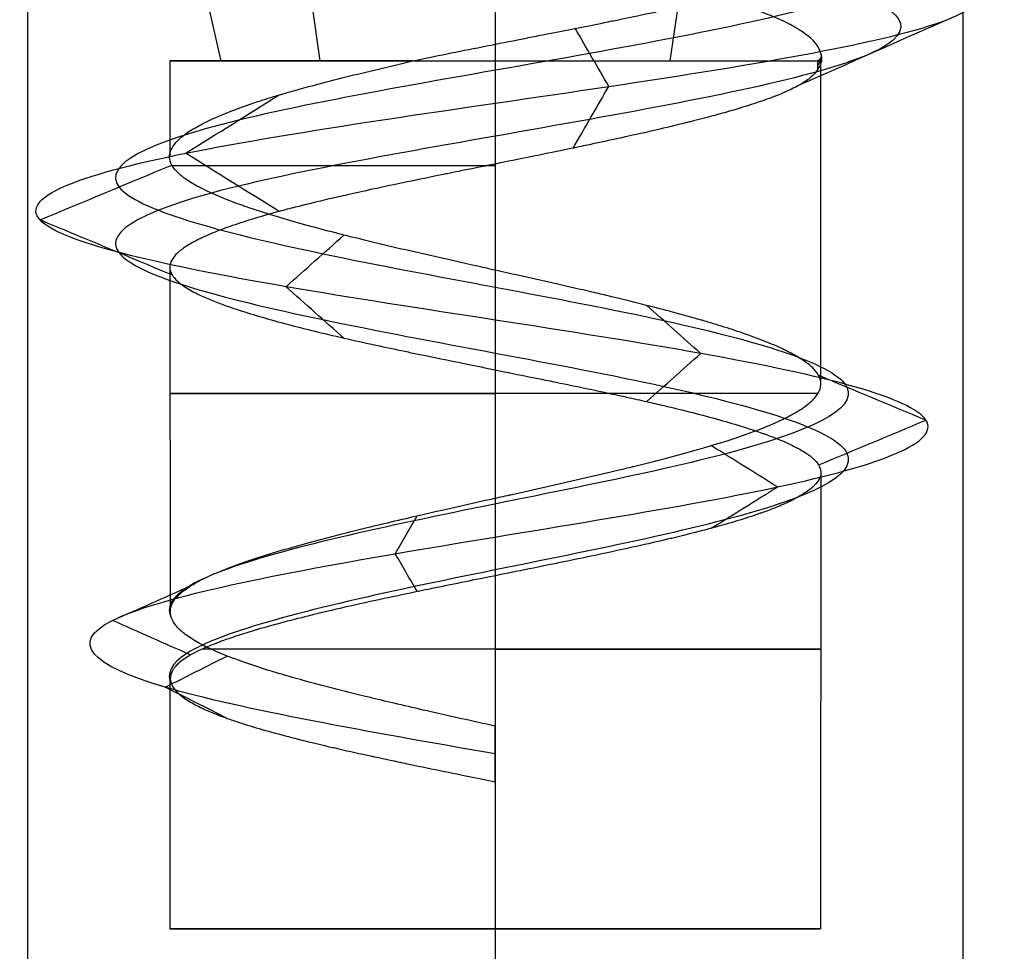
# Model space of a CAD drawing. Header units: millimetres. Extents: x -646 to 654, y -203 to 198.
# Tile 585 of 656: x 465.07 to 470.34, y 95.13 to 100.11. Entities that reach past the tile are written whole.
import ezdxf

# ---------------------------------------------------------------- set-up
doc = ezdxf.new("R2010")
doc.units = ezdxf.units.MM
doc.layers.add('Default', color=7, linetype='Continuous', true_color=0x000000)

msp = doc.modelspace()

# ---------------------------------------------------------------- linework, layer by layer
at = {"layer": 'Default', "color": 9, "true_color": 0xbebcba}
for p, q in [((466.1502, 99.8863, 882.2577), (466.085, 100.1747, 882.2993)), ((466.6801, 99.8863, 879.8567), (466.6386, 100.1747, 879.7916)), ((468.5511, 99.8863, 882.7877), (468.5927, 100.1747, 882.8528)), ((465.877, 99.8863, 881.3222), (465.877, 99.3771, 881.3222)), ((469.3543, 99.8863, 881.3222), (469.3543, 98.1577, 881.3222)), ((467.6156, 99.3357, 879.5836), (467.6156, 97.5487, 879.5836)), ((465.8765, 98.7868, 881.3222), (465.8789, 96.9407, 881.3222)), ((469.3561, 97.685, 881.3222), (469.3543, 95.25, 881.3222)), ((467.6156, 97.134, 879.5836), (467.6156, 95.25, 879.5836)), ((465.877, 96.5847, 881.3222), (465.877, 95.25, 881.3222)), ((467.6156, 96.2577, 883.2398), (467.6156, 96.1094, 883.2398)), ((467.6156, 96.1836, 883.0608), (467.6156, 96.1836, 883.4188)), ((467.6156, 96.0353, 883.0608), (467.6156, 95.25, 883.0608)), ((469.3543, 95.25, 881.3222), (465.877, 95.25, 881.3222)), ((467.6156, 95.25, 883.0608), (467.6156, 95.25, 879.5836))]:
    msp.add_line(p, q, dxfattribs=at)
at = {"layer": 'Default', "color": 9, "true_color": 0xbebcba, "extrusion": (0, 1, 0)}
for centre, start, end in [((-467.6156, 881.3222, 99.8863), 284.7204, 90), ((-467.6156, 881.3222, 99.8863), 90, 187.7322), ((-467.6156, 881.3222, 99.3271), 7.3693, 90), ((-467.6156, 881.3222, 98.1091), 187.1804, 0), ((-467.6156, 881.3222, 98.1091), 0, 90), ((-467.6156, 881.3222, 96.7428), 180, 334.0905), ((-467.6156, 881.3222, 96.7428), 90, 180)]:
    msp.add_arc(centre, 1.7386, start, end, dxfattribs=at)
at = {"layer": 'Default', "color": 9, "true_color": 0xbebcba, "extrusion": (0, -1, 0)}
for start, end in [(90, 270), (270, 0), (0, 90)]:
    msp.add_arc((467.6156, 881.3222, -95.25), 1.7386, start, end, dxfattribs=at)
at = {"layer": 'Default'}
for points in [[(465.1156, 134.3403, 881.3222), (465.1156, 111.8403, 881.3222), (465.1156, 89.3403, 881.3222)], [(467.6156, 134.3403, 883.8222), (467.6156, 111.8403, 883.8222), (467.6156, 89.3403, 883.8222)], [(467.6156, 134.3403, 878.8222), (467.6156, 111.8403, 878.8222), (467.6156, 89.3403, 878.8222)], [(470.1156, 134.3403, 881.3222), (470.1156, 111.8403, 881.3222), (470.1156, 89.3403, 881.3222)]]:
    msp.add_open_spline(points, degree=2, dxfattribs=at)
at = {"layer": 'Default', "color": 9, "true_color": 0xbebcba}
for points, knots in [([(467.6156, 100.9959, 883.5631), (468.3377, 100.8771, 883.5485), (469.7384, 100.6393, 882.7694), (469.9662, 100.2827, 880.4126), (468.1895, 99.926, 878.9222), (466.0007, 99.5694, 879.5242), (465.2693, 99.2127, 881.624), (466.5551, 98.8561, 883.3792), (468.6821, 98.4995, 883.3183), (469.8135, 98.1428, 881.5722), (469.0356, 97.7862, 879.6938), (467.0949, 97.4295, 879.2782), (465.9418, 97.138, 880.3652), (465.8572, 96.9653, 881.1985), (465.8836, 96.9115, 881.4516)], [0, 0, 0, 0, 0.966644, 1.933288, 2.899932, 3.866576, 4.833219, 5.799863, 6.766507, 7.733151, 8.699795, 9.666439, 10.633083, 11.070576, 11.070576, 11.070576, 11.070576]), ([(467.6156, 100.6439, 883.5631), (468.3377, 100.525, 883.5485), (469.7384, 100.2872, 882.7694), (469.9662, 99.9306, 880.4126), (468.1895, 99.5739, 878.9222), (466.0007, 99.2173, 879.5242), (465.2693, 98.8607, 881.624), (466.5551, 98.504, 883.3792), (468.6821, 98.1474, 883.3183), (469.8135, 97.7907, 881.5722), (469.0356, 97.4341, 879.6938), (467.0949, 97.0775, 879.2782), (465.937, 96.7847, 880.3697), (465.856, 96.6108, 881.2102), (465.8855, 96.5558, 881.4687)], [0, 0, 0, 0, 0.966644, 1.933288, 2.899932, 3.866576, 4.833219, 5.799863, 6.766507, 7.733151, 8.699795, 9.666439, 10.633083, 11.080428, 11.080428, 11.080428, 11.080428]), ([(467.1739, 99.8863, 879.6407), (467.2347, 99.8991, 879.6216), (467.2955, 99.9116, 879.6056), (467.3568, 99.924, 879.5928), (467.4193, 99.9367, 879.5797), (467.4823, 99.9493, 879.57), (467.5456, 99.9619, 879.5636), (467.6084, 99.9743, 879.5572), (467.6715, 99.9868, 879.5542), (467.7347, 99.9992, 879.5547), (467.7605, 100.0043, 879.5548), (467.7864, 100.0094, 879.5556), (467.8123, 100.0145, 879.5569), (467.8278, 100.0176, 879.5577), (467.8434, 100.0207, 879.5587), (467.859, 100.0237, 879.56), (467.8713, 100.0262, 879.5609), (467.8836, 100.0286, 879.562), (467.8959, 100.031, 879.5633), (467.9454, 100.0408, 879.5683), (467.9945, 100.0505, 879.5755), (468.0433, 100.0602, 879.5848), (468.0914, 100.0698, 879.5941), (468.1392, 100.0794, 879.6056), (468.1864, 100.0889, 879.6191), (468.2012, 100.0919, 879.6233), (468.216, 100.0949, 879.6277), (468.2307, 100.0979, 879.6324), (468.2422, 100.1003, 879.636), (468.2535, 100.1026, 879.6397), (468.2649, 100.1049, 879.6435), (468.325, 100.1172, 879.6638), (468.384, 100.1295, 879.6874), (468.4417, 100.1417, 879.7141), (468.4933, 100.1526, 879.7379), (468.5439, 100.1635, 879.7642), (468.5947, 100.1747, 879.7929)], [-1.942116, -1.942116, -1.942116, -1.942116, -1.692357, -1.692357, -1.692357, -1.440121, -1.440121, -1.440121, -1.190179, -1.190179, -1.190179, -1.087809, -1.087809, -1.087809, -1.025997, -1.025997, -1.025997, -0.977145, -0.977145, -0.977145, -0.780579, -0.780579, -0.780579, -0.586428, -0.586428, -0.586428, -0.525408, -0.525408, -0.525408, -0.478054, -0.478054, -0.478054, -0.22688, -0.22688, -0.22688, 0, 0, 0, 0]), ([(469.3556, 99.9268, 881.5046), (469.3528, 99.9384, 881.5565), (469.3482, 99.9498, 881.6074), (469.3414, 99.9612, 881.658), (469.333, 99.9754, 881.721), (469.3214, 99.9895, 881.7836), (469.3065, 100.0036, 881.8454), (469.2916, 100.0177, 881.9074), (469.2733, 100.0318, 881.9686), (469.2519, 100.0459, 882.0287), (469.2481, 100.0483, 882.0392), (469.2442, 100.0508, 882.0497), (469.2403, 100.0533, 882.0602), (469.2356, 100.0562, 882.0726), (469.2307, 100.0591, 882.085), (469.2257, 100.0621, 882.0973), (469.2149, 100.0685, 882.1241), (469.2033, 100.0748, 882.1506), (469.1912, 100.0812, 882.1768), (469.1641, 100.0953, 882.2352), (469.1337, 100.1094, 882.2919), (469.1002, 100.1235, 882.3466), (469.0922, 100.1268, 882.3597), (469.0841, 100.1301, 882.3726), (469.0758, 100.1335, 882.3854), (469.0416, 100.1472, 882.4379), (469.0045, 100.1608, 882.4885), (468.9642, 100.1747, 882.5383)], [0, 0, 0, 0, 0.2043, 0.2043, 0.2043, 0.45721, 0.45721, 0.45721, 0.711007, 0.711007, 0.711007, 0.755498, 0.755498, 0.755498, 0.808326, 0.808326, 0.808326, 0.923243, 0.923243, 0.923243, 1.178741, 1.178741, 1.178741, 1.239432, 1.239432, 1.239432, 1.490427, 1.490427, 1.490427, 1.490427]), ([(467.6156, 98.7679, 883.0608), (467.5803, 98.7764, 883.0587), (467.5451, 98.7842, 883.0577), (467.51, 98.792, 883.0557), (467.489, 98.7967, 883.0545), (467.468, 98.8014, 883.0529), (467.4471, 98.8061, 883.051), (467.4375, 98.8082, 883.0501), (467.428, 98.8103, 883.0491), (467.4185, 98.8125, 883.0481), (467.355, 98.8267, 883.0412), (467.292, 98.8409, 883.031), (467.2299, 98.855, 883.0174), (467.168, 98.8691, 883.0039), (467.107, 98.8832, 882.9871), (467.0472, 98.8973, 882.967), (466.9888, 98.9111, 882.9473), (466.9316, 98.9249, 882.9245), (466.8757, 98.9387, 882.8985), (466.8524, 98.9444, 882.8876), (466.8294, 98.9501, 882.8762), (466.8067, 98.9559, 882.8643), (466.7983, 98.958, 882.8599), (466.7898, 98.9602, 882.8553), (466.7815, 98.9623, 882.8507), (466.729, 98.9757, 882.822), (466.6783, 98.989, 882.7903), (466.6293, 99.0023, 882.7561), (466.5781, 99.0163, 882.7202), (466.5288, 99.0302, 882.6815), (466.4817, 99.0442, 882.6402), (466.434, 99.0583, 882.5984), (466.3884, 99.0724, 882.5539), (466.3453, 99.0866, 882.507), (466.3268, 99.0926, 882.487), (466.3089, 99.0986, 882.4666), (466.2913, 99.1047, 882.4458), (466.2831, 99.1075, 882.436), (466.2749, 99.1104, 882.4261), (466.2669, 99.1132, 882.4161), (466.2593, 99.1159, 882.4066), (466.2518, 99.1186, 882.3971), (466.2443, 99.1213, 882.3875), (466.2056, 99.1353, 882.3374), (466.1695, 99.1494, 882.2853), (466.1362, 99.1634, 882.2317), (466.1027, 99.1775, 882.1775), (466.0721, 99.1916, 882.1217), (466.0445, 99.2058, 882.0645), (466.0172, 99.2197, 882.0079), (465.993, 99.2337, 881.95), (465.972, 99.2477, 881.8909), (465.9656, 99.2518, 881.8732), (465.9596, 99.256, 881.8554), (465.9539, 99.2602, 881.8374), (465.9499, 99.2632, 881.8249), (465.946, 99.2661, 881.8122), (465.9423, 99.2691, 881.7996), (465.9395, 99.2712, 881.7902), (465.9369, 99.2734, 881.7809), (465.9343, 99.2756, 881.7715), (465.9174, 99.2897, 881.7104), (465.9041, 99.3039, 881.6485), (465.8944, 99.318, 881.5862), (465.8916, 99.322, 881.5683), (465.8891, 99.3261, 881.5504), (465.887, 99.3301, 881.5324), (465.8796, 99.3438, 881.4716), (465.8758, 99.3575, 881.4103), (465.8753, 99.3712, 881.3489), (465.8748, 99.385, 881.2867), (465.8778, 99.3989, 881.2244), (465.8841, 99.4128, 881.1623), (465.8856, 99.4161, 881.1475), (465.8873, 99.4194, 881.1328), (465.8891, 99.4227, 881.1181), (465.8905, 99.4251, 881.1075), (465.8919, 99.4274, 881.097), (465.8935, 99.4298, 881.0864), (465.9025, 99.4437, 881.0244), (465.9148, 99.4576, 880.963), (465.9302, 99.4715, 880.9024), (465.9459, 99.4856, 880.8407), (465.9648, 99.4997, 880.7799), (465.9869, 99.5138, 880.7202), (466.0089, 99.528, 880.6605), (466.0341, 99.5421, 880.6019), (466.0623, 99.5563, 880.5447), (466.0758, 99.563, 880.5175), (466.0899, 99.5698, 880.4906), (466.1047, 99.5765, 880.4641), (466.1106, 99.5792, 880.4536), (466.1165, 99.5819, 880.4432), (466.1226, 99.5845, 880.4328), (466.1548, 99.5987, 880.3777), (466.1899, 99.6129, 880.3245), (466.2277, 99.627, 880.2736), (466.265, 99.641, 880.2233), (466.3049, 99.655, 880.1751), (466.3474, 99.6689, 880.1294), (466.3833, 99.6807, 880.0908), (466.421, 99.6925, 880.0539), (466.4605, 99.7043, 880.0189), (466.486, 99.7119, 879.9964), (466.5122, 99.7195, 879.9746), (466.5392, 99.7272, 879.9536), (466.5468, 99.7293, 879.9477), (466.5545, 99.7315, 879.9418), (466.5622, 99.7336, 879.936), (466.6112, 99.7473, 879.8993), (466.6621, 99.761, 879.8653), (466.7147, 99.7746, 879.8342), (466.7685, 99.7885, 879.8023), (466.824, 99.8025, 879.7733), (466.8809, 99.8164, 879.7473), (466.9388, 99.8305, 879.7208), (466.9982, 99.8447, 879.6975), (467.0587, 99.8589, 879.6772), (467.0967, 99.8678, 879.6645), (467.1352, 99.8767, 879.653), (467.1739, 99.8863, 879.6407)], [-6.653449, -6.653449, -6.653449, -6.653449, -6.513058, -6.513058, -6.513058, -6.429349, -6.429349, -6.429349, -6.391313, -6.391313, -6.391313, -6.137733, -6.137733, -6.137733, -5.886174, -5.886174, -5.886174, -5.640958, -5.640958, -5.640958, -5.538896, -5.538896, -5.538896, -5.500902, -5.500902, -5.500902, -5.263064, -5.263064, -5.263064, -5.014072, -5.014072, -5.014072, -4.761019, -4.761019, -4.761019, -4.652772, -4.652772, -4.652772, -4.601784, -4.601784, -4.601784, -4.5536, -4.5536, -4.5536, -4.301916, -4.301916, -4.301916, -4.048844, -4.048844, -4.048844, -3.79923, -3.79923, -3.79923, -3.724416, -3.724416, -3.724416, -3.671869, -3.671869, -3.671869, -3.633196, -3.633196, -3.633196, -3.381521, -3.381521, -3.381521, -3.309576, -3.309576, -3.309576, -3.065413, -3.065413, -3.065413, -2.817494, -2.817494, -2.817494, -2.758607, -2.758607, -2.758607, -2.716171, -2.716171, -2.716171, -2.467194, -2.467194, -2.467194, -2.214079, -2.214079, -2.214079, -1.960596, -1.960596, -1.960596, -1.839775, -1.839775, -1.839775, -1.792091, -1.792091, -1.792091, -1.538864, -1.538864, -1.538864, -1.290075, -1.290075, -1.290075, -1.080262, -1.080262, -1.080262, -0.944641, -0.944641, -0.944641, -0.906214, -0.906214, -0.906214, -0.662832, -0.662832, -0.662832, -0.413887, -0.413887, -0.413887, -0.160345, -0.160345, -0.160345, 0, 0, 0, 0]), ([(469.3384, 99.8863, 881.0883), (469.3407, 99.8877, 881.1021), (469.3428, 99.8891, 881.116), (469.3447, 99.8904, 881.1298), (469.3532, 99.8965, 881.1916), (469.3583, 99.9025, 881.2537), (469.3602, 99.9086, 881.316), (469.362, 99.9146, 881.3788), (469.3605, 99.9207, 881.4418), (469.3556, 99.9268, 881.5046)], [0, 0, 0, 0, 0.0546198, 0.0546198, 0.0546198, 0.2977039, 0.2977039, 0.2977039, 0.5432934, 0.5432934, 0.5432934, 0.5432934]), ([(469.3384, 99.8385, 881.0883), (469.3305, 99.8255, 881.0221), (469.3185, 99.8122, 880.9572), (469.3028, 99.799, 880.8933), (469.2881, 99.7865, 880.8335), (469.2702, 99.7741, 880.7746), (469.2489, 99.7617, 880.717), (469.2475, 99.7609, 880.7131), (469.246, 99.76, 880.7092), (469.2445, 99.7592, 880.7052), (469.2223, 99.7464, 880.6464), (469.1965, 99.7337, 880.5888), (469.1675, 99.721, 880.5328), (469.1588, 99.7171, 880.516), (469.1498, 99.7133, 880.4994), (469.1406, 99.7095, 880.4829), (469.1345, 99.707, 880.472), (469.1282, 99.7044, 880.4611), (469.1219, 99.7019, 880.4504), (469.1168, 99.6999, 880.4417), (469.1116, 99.6979, 880.4331), (469.1063, 99.6958, 880.4246), (469.0732, 99.6831, 880.3708), (469.0372, 99.6704, 880.3189), (468.9986, 99.6577, 880.2691), (468.9596, 99.6449, 880.2189), (468.9179, 99.6321, 880.1707), (468.8737, 99.6193, 880.1248), (468.8298, 99.6066, 880.0792), (468.7835, 99.5939, 880.0359), (468.7351, 99.5811, 879.9951), (468.7155, 99.576, 879.9786), (468.6955, 99.5709, 879.9625), (468.6753, 99.5657, 879.9468), (468.6681, 99.5639, 879.9412), (468.6609, 99.5621, 879.9358), (468.6536, 99.5603, 879.9303), (468.6025, 99.5474, 879.892), (468.5495, 99.5347, 879.8565), (468.4949, 99.5219, 879.8239), (468.441, 99.5093, 879.7918), (468.3855, 99.4967, 879.7626), (468.3286, 99.4841, 879.7364), (468.281, 99.4735, 879.7146), (468.2325, 99.463, 879.6949), (468.1832, 99.4524, 879.6775), (468.1585, 99.4471, 879.6688), (468.1336, 99.4419, 879.6607), (468.1085, 99.4366, 879.6532), (468.0936, 99.4334, 879.6488), (468.0786, 99.4303, 879.6445), (468.0635, 99.4271, 879.6405), (468.0543, 99.4252, 879.638), (468.0452, 99.4233, 879.6356), (468.036, 99.4214, 879.6334), (468.0349, 99.4211, 879.6331), (468.0338, 99.4209, 879.6328), (468.0327, 99.4207, 879.6325), (467.9731, 99.4083, 879.6178), (467.9128, 99.3959, 879.6066), (467.8521, 99.3835, 879.5987), (467.7894, 99.3707, 879.5906), (467.7263, 99.358, 879.586), (467.663, 99.3452, 879.5849), (467.6088, 99.3343, 879.5839), (467.5544, 99.3234, 879.5855), (467.5001, 99.3124, 879.5895), (467.4735, 99.307, 879.5915), (467.4469, 99.3017, 879.5941), (467.4204, 99.2963, 879.5973), (467.4, 99.2922, 879.5998), (467.3797, 99.288, 879.6026), (467.3594, 99.2839, 879.6057), (467.35, 99.282, 879.6072), (467.3405, 99.2801, 879.6087), (467.3311, 99.2782, 879.6103), (467.2682, 99.2653, 879.6211), (467.2059, 99.2525, 879.6352), (467.1446, 99.2398, 879.6524), (467.0817, 99.2267, 879.6701), (467.0198, 99.2136, 879.6911), (466.9593, 99.2005, 879.7155), (466.9138, 99.1906, 879.7337), (466.8692, 99.1808, 879.7538), (466.8254, 99.171, 879.7757), (466.7926, 99.1636, 879.7921), (466.7602, 99.1562, 879.8096), (466.7285, 99.1488, 879.8281), (466.7196, 99.1467, 879.8332), (466.7108, 99.1447, 879.8384), (466.7021, 99.1426, 879.8437), (466.6483, 99.1299, 879.8763), (466.5966, 99.1173, 879.9117), (466.5471, 99.1047, 879.9498), (466.5178, 99.0972, 879.9723), (466.4893, 99.0898, 879.9958), (466.4617, 99.0823, 880.0203), (466.4148, 99.0697, 880.0618), (466.3703, 99.057, 880.1061), (466.3285, 99.0443, 880.1528), (466.2871, 99.0318, 880.1989), (466.2483, 99.0193, 880.2474), (466.2121, 99.0068, 880.298), (466.206, 99.0047, 880.3064), (466.2001, 99.0026, 880.3148), (466.1943, 99.0005, 880.3233), (466.1583, 98.9877, 880.3755), (466.1252, 98.975, 880.4296), (466.095, 98.9623, 880.4852), (466.0647, 98.9495, 880.5412), (466.0373, 98.9367, 880.5989), (466.013, 98.9239, 880.6578), (465.9889, 98.9112, 880.7162), (465.9679, 98.8986, 880.7758), (465.9499, 98.8859, 880.8365), (465.9448, 98.8822, 880.8539), (465.9399, 98.8786, 880.8715), (465.9352, 98.8749, 880.8891), (465.9314, 98.8719, 880.9035), (465.9278, 98.8689, 880.918), (465.9244, 98.8659, 880.9325), (465.9219, 98.8638, 880.9429), (465.9195, 98.8616, 880.9534), (465.9172, 98.8595, 880.9639), (465.9036, 98.8467, 881.0261), (465.8934, 98.834, 881.0888), (465.8865, 98.8212, 881.1518), (465.8804, 98.8097, 881.2085), (465.877, 98.7983, 881.2653), (465.8765, 98.7868, 881.3222)], [-10.508396, -10.508396, -10.508396, -10.508396, -10.246469, -10.246469, -10.246469, -10.002915, -10.002915, -10.002915, -9.986273, -9.986273, -9.986273, -9.73667, -9.73667, -9.73667, -9.661722, -9.661722, -9.661722, -9.61222, -9.61222, -9.61222, -9.572445, -9.572445, -9.572445, -9.322541, -9.322541, -9.322541, -9.070289, -9.070289, -9.070289, -8.819501, -8.819501, -8.819501, -8.718054, -8.718054, -8.718054, -8.682181, -8.682181, -8.682181, -8.429738, -8.429738, -8.429738, -8.181445, -8.181445, -8.181445, -7.974116, -7.974116, -7.974116, -7.870464, -7.870464, -7.870464, -7.808662, -7.808662, -7.808662, -7.771138, -7.771138, -7.771138, -7.766718, -7.766718, -7.766718, -7.523811, -7.523811, -7.523811, -7.273287, -7.273287, -7.273287, -7.058029, -7.058029, -7.058029, -6.952257, -6.952257, -6.952257, -6.870989, -6.870989, -6.870989, -6.833167, -6.833167, -6.833167, -6.580523, -6.580523, -6.580523, -6.321881, -6.321881, -6.321881, -6.128024, -6.128024, -6.128024, -5.982551, -5.982551, -5.982551, -5.942016, -5.942016, -5.942016, -5.693867, -5.693867, -5.693867, -5.547605, -5.547605, -5.547605, -5.299187, -5.299187, -5.299187, -5.053267, -5.053267, -5.053267, -5.0124, -5.0124, -5.0124, -4.761531, -4.761531, -4.761531, -4.509, -4.509, -4.509, -4.258756, -4.258756, -4.258756, -4.186636, -4.186636, -4.186636, -4.127585, -4.127585, -4.127585, -4.085109, -4.085109, -4.085109, -3.833581, -3.833581, -3.833581, -3.607988, -3.607988, -3.607988, -3.607988]), ([(465.8765, 98.7868, 881.3222), (465.8764, 98.7854, 881.3291), (465.8764, 98.784, 881.3361), (465.8764, 98.7826, 881.343), (465.8766, 98.7705, 881.4031), (465.8801, 98.7584, 881.4631), (465.8869, 98.7462, 881.5229), (465.8873, 98.7455, 881.5265), (465.8877, 98.7447, 881.5302), (465.8882, 98.744, 881.5339), (465.8907, 98.7397, 881.5551), (465.8937, 98.7353, 881.5763), (465.8972, 98.731, 881.5975), (465.8995, 98.7281, 881.6118), (465.902, 98.7252, 881.626), (465.9046, 98.7222, 881.6401), (465.9161, 98.7098, 881.7009), (465.931, 98.6973, 881.7608), (465.9491, 98.6848, 881.8198), (465.9677, 98.672, 881.8804), (465.9897, 98.6593, 881.94), (466.0148, 98.6465, 881.9983), (466.0345, 98.6365, 882.044), (466.0562, 98.6264, 882.089), (466.0797, 98.6164, 882.133), (466.1015, 98.6071, 882.1737), (466.1248, 98.5978, 882.2137), (466.1497, 98.5885, 882.2527), (466.1544, 98.5868, 882.2601), (466.1592, 98.585, 882.2674), (466.164, 98.5833, 882.2747), (466.1991, 98.5704, 882.3282), (466.237, 98.5576, 882.3797), (466.2774, 98.5449, 882.429), (466.3173, 98.5322, 882.4777), (466.3596, 98.5196, 882.5243), (466.4043, 98.507, 882.5685), (466.448, 98.4946, 882.6117), (466.494, 98.4822, 882.6527), (466.5419, 98.4698, 882.6911), (466.5639, 98.4642, 882.7087), (466.5862, 98.4585, 882.7257), (466.6089, 98.4529, 882.7421), (466.6209, 98.4499, 882.7508), (466.6329, 98.4469, 882.7592), (466.645, 98.444, 882.7675), (466.6975, 98.4311, 882.8034), (466.7518, 98.4183, 882.8362), (466.8078, 98.4055, 882.8656), (466.863, 98.3929, 882.8946), (466.9198, 98.3804, 882.9204), (466.9779, 98.3678, 882.9429), (467.0284, 98.3568, 882.9624), (467.0798, 98.3459, 882.9795), (467.1321, 98.3349, 882.9941), (467.1557, 98.33, 883.0008), (467.1795, 98.325, 883.0069), (467.2035, 98.32, 883.0125), (467.2167, 98.3173, 883.0156), (467.23, 98.3146, 883.0186), (467.2433, 98.3118, 883.0214), (467.2547, 98.3095, 883.0238), (467.2661, 98.3071, 883.0261), (467.2776, 98.3048, 883.0283), (467.3401, 98.292, 883.0402), (467.4032, 98.2792, 883.0487), (467.4666, 98.2664, 883.0539), (467.5162, 98.2564, 883.0579), (467.566, 98.2464, 883.06), (467.6156, 98.2356, 883.0608)], [-3.607988, -3.607988, -3.607988, -3.607988, -3.580515, -3.580515, -3.580515, -3.34239, -3.34239, -3.34239, -3.327793, -3.327793, -3.327793, -3.242884, -3.242884, -3.242884, -3.185739, -3.185739, -3.185739, -2.941105, -2.941105, -2.941105, -2.689766, -2.689766, -2.689766, -2.492295, -2.492295, -2.492295, -2.309114, -2.309114, -2.309114, -2.27455, -2.27455, -2.27455, -2.021652, -2.021652, -2.021652, -1.772462, -1.772462, -1.772462, -1.528881, -1.528881, -1.528881, -1.417679, -1.417679, -1.417679, -1.359476, -1.359476, -1.359476, -1.108217, -1.108217, -1.108217, -0.861322, -0.861322, -0.861322, -0.646588, -0.646588, -0.646588, -0.549273, -0.549273, -0.549273, -0.495431, -0.495431, -0.495431, -0.44925, -0.44925, -0.44925, -0.197292, -0.197292, -0.197292, 0, 0, 0, 0]), ([(465.8789, 96.9407, 881.3222), (465.8788, 96.9415, 881.3189), (465.8788, 96.9422, 881.3156), (465.8788, 96.9429, 881.3124), (465.8788, 96.9454, 881.3014), (465.8789, 96.9478, 881.2904), (465.8791, 96.9503, 881.2795), (465.8792, 96.9524, 881.2697), (465.8795, 96.9546, 881.2599), (465.8798, 96.9568, 881.2501), (465.882, 96.971, 881.1863), (465.8875, 96.9852, 881.1228), (465.8965, 96.9994, 881.0599), (465.9054, 97.0134, 880.998), (465.9176, 97.0273, 880.9367), (465.9331, 97.0413, 880.8763), (465.9481, 97.0547, 880.8185), (465.9661, 97.068, 880.7616), (465.9873, 97.0814, 880.7057), (465.996, 97.0869, 880.6827), (466.0053, 97.0924, 880.6599), (466.015, 97.0979, 880.6373), (466.0193, 97.1003, 880.6275), (466.0236, 97.1027, 880.6177), (466.0281, 97.1051, 880.608), (466.0321, 97.1073, 880.5991), (466.0363, 97.1095, 880.5903), (466.0404, 97.1117, 880.5816), (466.0665, 97.1252, 880.527), (466.0955, 97.1387, 880.474), (466.1273, 97.1521, 880.4227), (466.1603, 97.1662, 880.3691), (466.1963, 97.1802, 880.3174), (466.235, 97.1942, 880.2676), (466.2741, 97.2084, 880.2174), (466.3158, 97.2225, 880.1692), (466.3601, 97.2367, 880.1232), (466.3748, 97.2414, 880.108), (466.3898, 97.2461, 880.093), (466.405, 97.2508, 880.0783), (466.4142, 97.2537, 880.0693), (466.4236, 97.2566, 880.0604), (466.433, 97.2594, 880.0516), (466.4406, 97.2617, 880.0446), (466.4482, 97.264, 880.0377), (466.4559, 97.2663, 880.0308), (466.5032, 97.2804, 879.9884), (466.5525, 97.2945, 879.9485), (466.6037, 97.3086, 879.9115), (466.6552, 97.3227, 879.8742), (466.7086, 97.3368, 879.8396), (466.7636, 97.351, 879.8081), (466.8179, 97.3649, 879.777), (466.8738, 97.3789, 879.7488), (466.9311, 97.3929, 879.7237), (466.9548, 97.3987, 879.7133), (466.9788, 97.4045, 879.7035), (467.003, 97.4102, 879.6942), (467.0155, 97.4132, 879.6894), (467.028, 97.4162, 879.6848), (467.0406, 97.4192, 879.6803), (467.0926, 97.4316, 879.6618), (467.1453, 97.4439, 879.6459), (467.1987, 97.4562, 879.6328), (467.2578, 97.4698, 879.6183), (467.3177, 97.4834, 879.6072), (467.3781, 97.497, 879.5993), (467.4398, 97.5109, 879.5913), (467.5019, 97.5248, 879.5867), (467.5644, 97.5387, 879.5854), (467.5917, 97.5448, 879.5849), (467.619, 97.5509, 879.585), (467.6464, 97.557, 879.5857), (467.6617, 97.5604, 879.5861), (467.677, 97.5638, 879.5867), (467.6923, 97.5672, 879.5875), (467.7021, 97.5694, 879.588), (467.7119, 97.5716, 879.5886), (467.7218, 97.5738, 879.5893), (467.7845, 97.5878, 879.5936), (467.8469, 97.6018, 879.6012), (467.9087, 97.6157, 879.612), (467.9715, 97.6299, 879.6229), (468.0336, 97.644, 879.6372), (468.0949, 97.6582, 879.6546), (468.1571, 97.6725, 879.6723), (468.2183, 97.6869, 879.6933), (468.2783, 97.7013, 879.7176), (468.3024, 97.7071, 879.7273), (468.3262, 97.7129, 879.7375), (468.3498, 97.7187, 879.7483), (468.3586, 97.7208, 879.7523), (468.3673, 97.723, 879.7564), (468.3761, 97.7251, 879.7606), (468.4337, 97.7394, 879.788), (468.4896, 97.7536, 879.8184), (468.5435, 97.7677, 879.8518), (468.5968, 97.7817, 879.8848), (468.6481, 97.7958, 879.9207), (468.6973, 97.8098, 879.9594), (468.7221, 97.8168, 879.9789), (468.7464, 97.8239, 879.9992), (468.77, 97.831, 880.0202), (468.8167, 97.845, 880.0616), (468.8611, 97.8589, 880.1058), (468.9029, 97.873, 880.1526), (468.9096, 97.8752, 880.1601), (468.9163, 97.8775, 880.1676), (468.9228, 97.8797, 880.1752), (468.9632, 97.8935, 880.222), (469.001, 97.9073, 880.2709), (469.0361, 97.921, 880.3216), (469.072, 97.9351, 880.3735), (469.1052, 97.9491, 880.4274), (469.1354, 97.9632, 880.4829), (469.1659, 97.9773, 880.5388), (469.1935, 97.9915, 880.5964), (469.218, 98.0057, 880.6554), (469.2264, 98.0105, 880.6754), (469.2343, 98.0153, 880.6955), (469.2419, 98.0201, 880.7158), (469.2487, 98.0244, 880.734), (469.2553, 98.0288, 880.7523), (469.2615, 98.0331, 880.7707), (469.2647, 98.0353, 880.7802), (469.2678, 98.0375, 880.7897), (469.2709, 98.0397, 880.7991), (469.2904, 98.054, 880.8601), (469.3067, 98.0681, 880.9218), (469.3196, 98.0823, 880.9842), (469.3325, 98.0965, 881.0463), (469.3421, 98.1106, 881.109), (469.3482, 98.1247, 881.172), (469.354, 98.1382, 881.2321), (469.3566, 98.1517, 881.2924), (469.356, 98.1652, 881.3528), (469.3559, 98.1694, 881.3716), (469.3553, 98.1736, 881.3905), (469.3545, 98.1778, 881.4093), (469.354, 98.1804, 881.421), (469.3533, 98.1831, 881.4327), (469.3526, 98.1857, 881.4443), (469.3519, 98.1879, 881.4544), (469.3512, 98.1902, 881.4644), (469.3503, 98.1924, 881.4745), (469.3486, 98.1969, 881.4942), (469.3466, 98.2013, 881.514), (469.3442, 98.2058, 881.5336), (469.3369, 98.2192, 881.5934), (469.3263, 98.2327, 881.6526), (469.3125, 98.2461, 881.7111), (469.2981, 98.2601, 881.7722), (469.2802, 98.2741, 881.8325), (469.2591, 98.2882, 881.8918), (469.2408, 98.3003, 881.9432), (469.2201, 98.3125, 881.9939), (469.197, 98.3247, 882.0437), (469.1889, 98.329, 882.0612), (469.1805, 98.3333, 882.0786), (469.1718, 98.3376, 882.0959), (469.1651, 98.3409, 882.1092), (469.1582, 98.3442, 882.1224), (469.1512, 98.3475, 882.1355), (469.1214, 98.3616, 882.1912), (469.0888, 98.3756, 882.2453), (469.0535, 98.3896, 882.2974), (469.0178, 98.4037, 882.3503), (468.9793, 98.4179, 882.4012), (468.9383, 98.4321, 882.4499), (468.9025, 98.4444, 882.4924), (468.8648, 98.4568, 882.5332), (468.8253, 98.4692, 882.5722), (468.8068, 98.4749, 882.5904), (468.788, 98.4807, 882.6082), (468.7687, 98.4865, 882.6256), (468.758, 98.4897, 882.6353), (468.7472, 98.4929, 882.6448), (468.7362, 98.4962, 882.6542), (468.7296, 98.4981, 882.6599), (468.723, 98.5, 882.6654), (468.7163, 98.502, 882.671), (468.6676, 98.5161, 882.7116), (468.6167, 98.5303, 882.7494), (468.564, 98.5444, 882.7841), (468.519, 98.5565, 882.8137), (468.4727, 98.5685, 882.8411), (468.4251, 98.5805, 882.866), (468.3703, 98.5944, 882.8948), (468.3137, 98.6083, 882.9204), (468.2558, 98.6221, 882.9428), (468.2304, 98.6282, 882.9526), (468.2048, 98.6343, 882.9618), (468.1789, 98.6404, 882.9704), (468.1636, 98.644, 882.9755), (468.1482, 98.6476, 882.9804), (468.1327, 98.6512, 882.985), (468.1239, 98.6532, 882.9877), (468.1151, 98.6553, 882.9903), (468.1062, 98.6574, 882.9928), (468.0467, 98.6712, 883.0097), (467.9863, 98.6849, 883.0235), (467.9254, 98.6987, 883.0341), (467.8629, 98.7128, 883.0449), (467.7997, 98.7269, 883.0525), (467.7363, 98.741, 883.0567), (467.6962, 98.75, 883.0594), (467.6559, 98.7589, 883.0608), (467.6156, 98.7679, 883.0608)], [-10.867612, -10.867612, -10.867612, -10.867612, -10.854563, -10.854563, -10.854563, -10.810943, -10.810943, -10.810943, -10.771966, -10.771966, -10.771966, -10.518636, -10.518636, -10.518636, -10.270052, -10.270052, -10.270052, -10.032419, -10.032419, -10.032419, -9.934567, -9.934567, -9.934567, -9.891961, -9.891961, -9.891961, -9.853313, -9.853313, -9.853313, -9.612992, -9.612992, -9.612992, -9.362447, -9.362447, -9.362447, -9.108873, -9.108873, -9.108873, -9.024684, -9.024684, -9.024684, -8.973412, -8.973412, -8.973412, -8.932435, -8.932435, -8.932435, -8.68029, -8.68029, -8.68029, -8.427642, -8.427642, -8.427642, -8.178689, -8.178689, -8.178689, -8.075674, -8.075674, -8.075674, -8.022483, -8.022483, -8.022483, -7.803327, -7.803327, -7.803327, -7.56112, -7.56112, -7.56112, -7.313208, -7.313208, -7.313208, -7.204394, -7.204394, -7.204394, -7.143578, -7.143578, -7.143578, -7.104376, -7.104376, -7.104376, -6.854513, -6.854513, -6.854513, -6.601123, -6.601123, -6.601123, -6.343684, -6.343684, -6.343684, -6.240578, -6.240578, -6.240578, -6.2021, -6.2021, -6.2021, -5.949082, -5.949082, -5.949082, -5.69988, -5.69988, -5.69988, -5.574155, -5.574155, -5.574155, -5.325042, -5.325042, -5.325042, -5.285135, -5.285135, -5.285135, -5.039451, -5.039451, -5.039451, -4.788131, -4.788131, -4.788131, -4.534276, -4.534276, -4.534276, -4.448203, -4.448203, -4.448203, -4.37086, -4.37086, -4.37086, -4.331223, -4.331223, -4.331223, -4.077328, -4.077328, -4.077328, -3.825211, -3.825211, -3.825211, -3.584981, -3.584981, -3.584981, -3.509952, -3.509952, -3.509952, -3.463493, -3.463493, -3.463493, -3.423385, -3.423385, -3.423385, -3.34452, -3.34452, -3.34452, -3.105142, -3.105142, -3.105142, -2.855123, -2.855123, -2.855123, -2.637451, -2.637451, -2.637451, -2.560563, -2.560563, -2.560563, -2.501388, -2.501388, -2.501388, -2.250463, -2.250463, -2.250463, -1.996831, -1.996831, -1.996831, -1.775916, -1.775916, -1.775916, -1.672789, -1.672789, -1.672789, -1.61532, -1.61532, -1.61532, -1.580856, -1.580856, -1.580856, -1.32898, -1.32898, -1.32898, -1.11493, -1.11493, -1.11493, -0.86815, -0.86815, -0.86815, -0.759828, -0.759828, -0.759828, -0.695598, -0.695598, -0.695598, -0.6589, -0.6589, -0.6589, -0.412887, -0.412887, -0.412887, -0.160163, -0.160163, -0.160163, 0, 0, 0, 0]), ([(467.6156, 98.2356, 883.0608), (467.6787, 98.2228, 883.0608), (467.7418, 98.2102, 883.0575), (467.8047, 98.1975, 883.0509), (467.8317, 98.192, 883.048), (467.8588, 98.1866, 883.0446), (467.8857, 98.1811, 883.0405), (467.9014, 98.1779, 883.0381), (467.917, 98.1747, 883.0356), (467.9325, 98.1716, 883.0328), (467.9427, 98.1695, 883.031), (467.9528, 98.1674, 883.0291), (467.963, 98.1653, 883.0271), (468.0254, 98.1525, 883.0149), (468.0869, 98.1398, 882.9994), (468.1472, 98.1271, 882.9806), (468.206, 98.1147, 882.9623), (468.2636, 98.1023, 882.941), (468.3198, 98.0899, 882.9165), (468.3555, 98.082, 882.9009), (468.3906, 98.0742, 882.8841), (468.4251, 98.0663, 882.866), (468.4559, 98.0593, 882.8498), (468.4863, 98.0522, 882.8326), (468.5161, 98.0451, 882.8145), (468.534, 98.0409, 882.8036), (468.5516, 98.0367, 882.7923), (468.5691, 98.0325, 882.7807), (468.5776, 98.0304, 882.7751), (468.5861, 98.0283, 882.7693), (468.5946, 98.0262, 882.7635), (468.6463, 98.0135, 882.7277), (468.696, 98.0008, 882.6891), (468.7434, 97.9882, 882.648), (468.7914, 97.9754, 882.6063), (468.8371, 97.9626, 882.5621), (468.8804, 97.9498, 882.5154), (468.9234, 97.937, 882.469), (468.9641, 97.9243, 882.4203), (469.0022, 97.9116, 882.3694), (469.0159, 97.907, 882.3512), (469.0291, 97.9024, 882.3328), (469.0421, 97.8979, 882.3141), (469.0481, 97.8958, 882.3054), (469.0541, 97.8936, 882.2967), (469.0599, 97.8915, 882.2879), (469.0656, 97.8894, 882.2793), (469.0712, 97.8874, 882.2708), (469.0768, 97.8853, 882.2622), (469.1123, 97.8722, 882.207), (469.1447, 97.8591, 882.1501), (469.1739, 97.8459, 882.0917), (469.202, 97.8333, 882.0356), (469.2271, 97.8208, 881.9781), (469.249, 97.8082, 881.9195), (469.2705, 97.7958, 881.8622), (469.289, 97.7835, 881.8038), (469.3042, 97.7712, 881.7446), (469.3098, 97.7666, 881.7227), (469.315, 97.7621, 881.7008), (469.3198, 97.7576, 881.6788), (469.3219, 97.7555, 881.6688), (469.324, 97.7534, 881.6588), (469.3259, 97.7514, 881.6488), (469.3334, 97.7435, 881.6105), (469.3395, 97.7356, 881.5721), (469.3442, 97.7278, 881.5336), (469.3517, 97.7153, 881.4721), (469.3556, 97.7028, 881.4103), (469.3561, 97.6903, 881.3485), (469.3561, 97.6885, 881.3397), (469.3561, 97.6867, 881.331), (469.3561, 97.685, 881.3222)], [-14.42466, -14.42466, -14.42466, -14.42466, -14.174579, -14.174579, -14.174579, -14.066687, -14.066687, -14.066687, -14.004079, -14.004079, -14.004079, -13.963218, -13.963218, -13.963218, -13.71209, -13.71209, -13.71209, -13.46884, -13.46884, -13.46884, -13.314604, -13.314604, -13.314604, -13.176426, -13.176426, -13.176426, -13.093526, -13.093526, -13.093526, -13.052825, -13.052825, -13.052825, -12.803889, -12.803889, -12.803889, -12.552012, -12.552012, -12.552012, -12.300759, -12.300759, -12.300759, -12.210779, -12.210779, -12.210779, -12.168887, -12.168887, -12.168887, -12.128305, -12.128305, -12.128305, -11.869103, -11.869103, -11.869103, -11.620846, -11.620846, -11.620846, -11.378495, -11.378495, -11.378495, -11.289271, -11.289271, -11.289271, -11.248801, -11.248801, -11.248801, -11.094821, -11.094821, -11.094821, -10.849601, -10.849601, -10.849601, -10.814871, -10.814871, -10.814871, -10.814871]), ([(469.3561, 97.685, 881.3222), (469.3556, 97.6739, 881.2677), (469.3525, 97.6629, 881.2131), (469.3468, 97.6519, 881.1587), (469.3412, 97.641, 881.1047), (469.333, 97.63, 881.051), (469.3223, 97.619, 880.9975), (469.3205, 97.6171, 880.9881), (469.3185, 97.6152, 880.9787), (469.3165, 97.6133, 880.9694), (469.3143, 97.6112, 880.9591), (469.3119, 97.609, 880.9488), (469.3096, 97.6069, 880.9386), (469.295, 97.5941, 880.8765), (469.2771, 97.5813, 880.8153), (469.2562, 97.5686, 880.7552), (469.2352, 97.5558, 880.6951), (469.2111, 97.543, 880.6361), (469.1839, 97.5302, 880.5784), (469.159, 97.5185, 880.5256), (469.1316, 97.5068, 880.4739), (469.1017, 97.495, 880.4237), (469.0903, 97.4905, 880.4046), (469.0786, 97.4861, 880.3857), (469.0665, 97.4816, 880.367), (469.0595, 97.479, 880.3562), (469.0523, 97.4764, 880.3454), (469.0451, 97.4738, 880.3347), (469.0396, 97.4718, 880.3266), (469.034, 97.4699, 880.3186), (469.0284, 97.4679, 880.3106), (468.9909, 97.4548, 880.2572), (468.9505, 97.4417, 880.2061), (468.9074, 97.4286, 880.1576), (468.8666, 97.4162, 880.1116), (468.8233, 97.4038, 880.0681), (468.7778, 97.3914, 880.0271), (468.7752, 97.3907, 880.0248), (468.7726, 97.39, 880.0225), (468.77, 97.3893, 880.0202), (468.7229, 97.3766, 879.9783), (468.6733, 97.3638, 879.9393), (468.6215, 97.351, 879.9031), (468.6028, 97.3464, 879.8901), (468.5838, 97.3418, 879.8774), (468.5645, 97.3372, 879.865), (468.5554, 97.335, 879.8592), (468.5462, 97.3328, 879.8535), (468.537, 97.3307, 879.8478), (468.4832, 97.3179, 879.8149), (468.4277, 97.3052, 879.7849), (468.3707, 97.2925, 879.758), (468.3132, 97.2797, 879.7309), (468.2542, 97.2669, 879.7068), (468.194, 97.2541, 879.6859), (468.1343, 97.2414, 879.6651), (468.0734, 97.2287, 879.6475), (468.0116, 97.2159, 879.633), (467.9858, 97.2106, 879.627), (467.9598, 97.2053, 879.6215), (467.9337, 97.2, 879.6165), (467.9197, 97.1971, 879.6139), (467.9057, 97.1942, 879.6114), (467.8917, 97.1914, 879.6091), (467.8287, 97.1786, 879.5987), (467.7654, 97.1658, 879.5917), (467.7019, 97.153, 879.588), (467.6394, 97.1404, 879.5844), (467.5767, 97.1279, 879.5841), (467.5143, 97.1153, 879.5872), (467.4612, 97.1045, 879.5898), (467.4082, 97.0938, 879.5948), (467.3555, 97.0831, 879.6024), (467.3292, 97.0777, 879.6062), (467.3029, 97.0723, 879.6106), (467.2768, 97.067, 879.6157), (467.2624, 97.064, 879.6185), (467.2481, 97.061, 879.6214), (467.2338, 97.0581, 879.6246), (467.2245, 97.0562, 879.6267), (467.2152, 97.0542, 879.6288), (467.2059, 97.0523, 879.631), (467.2035, 97.0518, 879.6316), (467.2011, 97.0513, 879.6322), (467.1987, 97.0508, 879.6328), (467.139, 97.0384, 879.6475), (467.0802, 97.0259, 879.6655), (467.0227, 97.0135, 879.6868), (466.9634, 97.0008, 879.7087), (466.9053, 96.988, 879.734), (466.8487, 96.9752, 879.7624), (466.8002, 96.9643, 879.7867), (466.7528, 96.9533, 879.8134), (466.7066, 96.9424, 879.8422), (466.6864, 96.9376, 879.8548), (466.6664, 96.9328, 879.8679), (466.6467, 96.928, 879.8813), (466.6326, 96.9246, 879.8909), (466.6186, 96.9211, 879.9007), (466.6047, 96.9177, 879.9108), (466.5963, 96.9156, 879.9168), (466.588, 96.9135, 879.923), (466.5797, 96.9114, 879.9292), (466.5286, 96.8986, 879.9675), (466.4796, 96.8858, 880.0084), (466.4329, 96.873, 880.0518), (466.384, 96.8597, 880.0971), (466.3377, 96.8463, 880.1451), (466.2941, 96.8329, 880.1955), (466.2615, 96.8229, 880.2333), (466.2304, 96.8128, 880.2725), (466.201, 96.8028, 880.3129), (466.1879, 96.7983, 880.3309), (466.1751, 96.7938, 880.3491), (466.1627, 96.7893, 880.3676), (466.1554, 96.7867, 880.3786), (466.1481, 96.784, 880.3896), (466.141, 96.7814, 880.4008), (466.1345, 96.7789, 880.411), (466.1281, 96.7765, 880.4213), (466.1217, 96.774, 880.4317), (466.0891, 96.7614, 880.4852), (466.0595, 96.7488, 880.5403), (466.0332, 96.7362, 880.5968), (466.0166, 96.7282, 880.6326), (466.0012, 96.7203, 880.6689), (465.9873, 96.7123, 880.7057), (465.965, 96.6996, 880.7643), (465.9462, 96.6869, 880.8242), (465.9309, 96.6742, 880.8851), (465.9233, 96.668, 880.9151), (465.9166, 96.6617, 880.9454), (465.9107, 96.6554, 880.9758), (465.9058, 96.6503, 881.0008), (465.9015, 96.6452, 881.0259), (465.8978, 96.64, 881.0512), (465.8964, 96.6381, 881.0604), (465.8951, 96.6363, 881.0696), (465.8939, 96.6344, 881.0788), (465.8856, 96.6216, 881.1416), (465.8808, 96.6089, 881.2047), (465.8793, 96.5961, 881.268), (465.8778, 96.5833, 881.3317), (465.8797, 96.5705, 881.3954), (465.8849, 96.5577, 881.459), (465.8901, 96.545, 881.5219), (465.8985, 96.5324, 881.5846), (465.9102, 96.5196, 881.6468), (465.9142, 96.5153, 881.6683), (465.9187, 96.5109, 881.6897), (465.9235, 96.5065, 881.711), (465.9258, 96.5043, 881.7214), (465.9283, 96.5022, 881.7318), (465.9308, 96.5, 881.7422), (465.9331, 96.4981, 881.7515), (465.9354, 96.4962, 881.7608), (465.9378, 96.4943, 881.7701), (465.9539, 96.4815, 881.8317), (465.9731, 96.4687, 881.8923), (465.9956, 96.456, 881.9516), (466.0176, 96.4434, 882.01), (466.0428, 96.4308, 882.067), (466.0709, 96.4183, 882.1225), (466.0981, 96.4061, 882.1761), (466.1281, 96.394, 882.2282), (466.161, 96.3818, 882.2785), (466.1682, 96.3792, 882.2896), (466.1756, 96.3765, 882.3006), (466.1831, 96.3738, 882.3115), (466.1924, 96.3705, 882.3249), (466.2019, 96.3672, 882.3383), (466.2116, 96.3638, 882.3515), (466.2186, 96.3614, 882.3611), (466.2258, 96.359, 882.3706), (466.233, 96.3566, 882.38), (466.2706, 96.3441, 882.4289), (466.311, 96.3317, 882.4755), (466.3537, 96.3192, 882.5197), (466.3975, 96.3064, 882.5652), (466.4439, 96.2936, 882.6082), (466.4926, 96.2809, 882.6486), (466.5388, 96.2687, 882.687), (466.587, 96.2566, 882.723), (466.637, 96.2445, 882.7567), (466.6571, 96.2396, 882.7701), (466.6775, 96.2347, 882.7832), (466.6981, 96.2298, 882.7959), (466.7088, 96.2273, 882.8025), (466.7196, 96.2248, 882.809), (466.7304, 96.2223, 882.8153), (466.7401, 96.22, 882.821), (466.7498, 96.2178, 882.8266), (466.7595, 96.2155, 882.832), (466.8151, 96.2027, 882.8632), (466.8722, 96.1899, 882.8915), (466.9307, 96.1771, 882.9167), (466.9846, 96.1653, 882.9399), (467.0397, 96.1535, 882.9606), (467.0957, 96.1417, 882.9784), (467.1118, 96.1383, 882.9836), (467.1278, 96.1349, 882.9884), (467.144, 96.1315, 882.9931), (467.1564, 96.1289, 882.9967), (467.1687, 96.1264, 883.0001), (467.1812, 96.1238, 883.0034), (467.242, 96.1111, 883.0195), (467.3036, 96.0985, 883.0324), (467.3657, 96.0858, 883.0418), (467.4259, 96.0736, 883.0509), (467.4865, 96.0613, 883.0569), (467.5474, 96.049, 883.0594), (467.5701, 96.0445, 883.0604), (467.5929, 96.0399, 883.0608), (467.6156, 96.0353, 883.0608)], [-10.814871, -10.814871, -10.814871, -10.814871, -10.598447, -10.598447, -10.598447, -10.383094, -10.383094, -10.383094, -10.345164, -10.345164, -10.345164, -10.303556, -10.303556, -10.303556, -10.051243, -10.051243, -10.051243, -9.798907, -9.798907, -9.798907, -9.567357, -9.567357, -9.567357, -9.479357, -9.479357, -9.479357, -9.428124, -9.428124, -9.428124, -9.389567, -9.389567, -9.389567, -9.131637, -9.131637, -9.131637, -8.888578, -8.888578, -8.888578, -8.874851, -8.874851, -8.874851, -8.624871, -8.624871, -8.624871, -8.534413, -8.534413, -8.534413, -8.49163, -8.49163, -8.49163, -8.24184, -8.24184, -8.24184, -7.989635, -7.989635, -7.989635, -7.738771, -7.738771, -7.738771, -7.633584, -7.633584, -7.633584, -7.577318, -7.577318, -7.577318, -7.325094, -7.325094, -7.325094, -7.077184, -7.077184, -7.077184, -6.866387, -6.866387, -6.866387, -6.760977, -6.760977, -6.760977, -6.702993, -6.702993, -6.702993, -6.665267, -6.665267, -6.665267, -6.655476, -6.655476, -6.655476, -6.412088, -6.412088, -6.412088, -6.161379, -6.161379, -6.161379, -5.946087, -5.946087, -5.946087, -5.851614, -5.851614, -5.851614, -5.783924, -5.783924, -5.783924, -5.742916, -5.742916, -5.742916, -5.490273, -5.490273, -5.490273, -5.226266, -5.226266, -5.226266, -5.028361, -5.028361, -5.028361, -4.940206, -4.940206, -4.940206, -4.887861, -4.887861, -4.887861, -4.839813, -4.839813, -4.839813, -4.592153, -4.592153, -4.592153, -4.436129, -4.436129, -4.436129, -4.187462, -4.187462, -4.187462, -4.064736, -4.064736, -4.064736, -3.96383, -3.96383, -3.96383, -3.926929, -3.926929, -3.926929, -3.676284, -3.676284, -3.676284, -3.423778, -3.423778, -3.423778, -3.17339, -3.17339, -3.17339, -3.086885, -3.086885, -3.086885, -3.044561, -3.044561, -3.044561, -3.006685, -3.006685, -3.006685, -2.755015, -2.755015, -2.755015, -2.508123, -2.508123, -2.508123, -2.27009, -2.27009, -2.27009, -2.217688, -2.217688, -2.217688, -2.152741, -2.152741, -2.152741, -2.105706, -2.105706, -2.105706, -1.861703, -1.861703, -1.861703, -1.611188, -1.611188, -1.611188, -1.372899, -1.372899, -1.372899, -1.276995, -1.276995, -1.276995, -1.227263, -1.227263, -1.227263, -1.18296, -1.18296, -1.18296, -0.930714, -0.930714, -0.930714, -0.697874, -0.697874, -0.697874, -0.631303, -0.631303, -0.631303, -0.580401, -0.580401, -0.580401, -0.331304, -0.331304, -0.331304, -0.090127, -0.090127, -0.090127, 0, 0, 0, 0]), ([(467.6156, 96.3319, 883.0608), (467.5556, 96.3453, 883.0608), (467.4957, 96.3586, 883.0575), (467.4363, 96.372, 883.051), (467.374, 96.3859, 883.0442), (467.3122, 96.3999, 883.034), (467.2511, 96.4138, 883.0204), (467.1977, 96.426, 883.0086), (467.1449, 96.4382, 882.9942), (467.0927, 96.4504, 882.9775), (467.047, 96.461, 882.9628), (467.0019, 96.4717, 882.9463), (466.9574, 96.4824, 882.9279), (466.9454, 96.4853, 882.923), (466.9335, 96.4882, 882.918), (466.9216, 96.4911, 882.9128), (466.8637, 96.5051, 882.8874), (466.8072, 96.5192, 882.8591), (466.7525, 96.5332, 882.828), (466.6961, 96.5477, 882.796), (466.6415, 96.5621, 882.7611), (466.589, 96.5765, 882.7233), (466.5497, 96.5873, 882.6949), (466.5115, 96.5982, 882.665), (466.4747, 96.609, 882.6335), (466.447, 96.6171, 882.6099), (466.4201, 96.6253, 882.5854), (466.394, 96.6334, 882.5601), (466.3866, 96.6357, 882.553), (466.3793, 96.638, 882.5458), (466.3721, 96.6403, 882.5385), (466.3652, 96.6425, 882.5316), (466.3584, 96.6447, 882.5247), (466.3517, 96.6468, 882.5177), (466.3079, 96.661, 882.4721), (466.2667, 96.6752, 882.4242), (466.2286, 96.6893, 882.3741), (466.2129, 96.6951, 882.3536), (466.1977, 96.7009, 882.3327), (466.1831, 96.7066, 882.3115), (466.1482, 96.7204, 882.2609), (466.1163, 96.7342, 882.2083), (466.0873, 96.748, 882.154), (466.058, 96.7618, 882.0992), (466.0318, 96.7757, 882.0427), (466.0085, 96.7897, 881.9848), (466.0047, 96.792, 881.9752), (466.0009, 96.7943, 881.9656), (465.9972, 96.7966, 881.956), (465.975, 96.8105, 881.8977), (465.9559, 96.8244, 881.8382), (465.9399, 96.8382, 881.778), (465.9236, 96.8524, 881.7166), (465.9105, 96.8665, 881.6543), (465.9007, 96.8806, 881.5915), (465.8909, 96.8948, 881.5286), (465.8843, 96.9089, 881.4651), (465.8811, 96.9231, 881.4014), (465.8798, 96.929, 881.375), (465.879, 96.9349, 881.3486), (465.8789, 96.9407, 881.3222)], [0, 0, 0, 0, 0.238437, 0.238437, 0.238437, 0.487474, 0.487474, 0.487474, 0.705271, 0.705271, 0.705271, 0.89635, 0.89635, 0.89635, 0.947872, 0.947872, 0.947872, 1.198942, 1.198942, 1.198942, 1.45657, 1.45657, 1.45657, 1.649482, 1.649482, 1.649482, 1.794206, 1.794206, 1.794206, 1.835013, 1.835013, 1.835013, 1.873644, 1.873644, 1.873644, 2.124714, 2.124714, 2.124714, 2.227443, 2.227443, 2.227443, 2.472168, 2.472168, 2.472168, 2.719882, 2.719882, 2.719882, 2.760881, 2.760881, 2.760881, 3.009051, 3.009051, 3.009051, 3.261831, 3.261831, 3.261831, 3.515524, 3.515524, 3.515524, 3.620532, 3.620532, 3.620532, 3.620532])]:
    msp.add_open_spline(points, degree=3, knots=knots, dxfattribs=at)
for points, degree in [([(467.6156, 96.1836, 883.4188), (466.9401, 96.3025, 883.4334), (465.5664, 96.5402, 882.7588), (465.2194, 96.8969, 880.4314), (466.976, 97.2535, 878.7955), (469.3653, 97.6101, 879.3216), (470.3071, 97.9668, 881.6321), (468.9132, 98.3234, 883.7585), (466.324, 98.6801, 883.8195), (464.7757, 99.0367, 881.684), (465.671, 99.3933, 879.1521), (468.3084, 99.75, 878.4394), (470.4313, 100.1066, 880.2362), (470.1472, 100.4633, 883.052), (468.4746, 100.701, 883.9735), (467.6156, 100.8199, 883.9881)], 3), ([(469.2456, 99.7596, 880.7036), (469.5071, 99.8753, 880.6044), (469.7686, 99.9909, 880.5052), (470.0301, 100.1066, 880.406)], 3), ([(468.2227, 99.75, 878.8577), (468.1627, 99.8536, 879.1009), (468.1028, 99.9572, 879.3441), (468.0429, 100.0608, 879.5873)], 3), ([(467.6156, 99.8863, 883.0608), (467.6156, 99.3271, 883.0608), (467.6156, 98.7679, 883.0608)], 2), ([(469.3384, 99.8385, 881.0883), (469.3601, 99.8679, 881.2251), (469.3658, 99.8973, 881.3651), (469.3556, 99.9268, 881.5046)], 3), ([(469.3595, 99.9066, 881.2956), (469.3566, 99.8919, 881.2261), (469.3496, 99.8771, 881.1568), (469.3384, 99.8624, 881.0883)], 3), ([(469.3384, 99.8863, 881.0883), (469.3384, 99.8704, 881.0883), (469.3384, 99.8544, 881.0883), (469.3384, 99.8385, 881.0883)], 3), ([(469.3595, 99.9066, 881.2956), (469.3595, 99.8986, 881.2956), (469.3595, 99.8906, 881.2956), (469.3595, 99.8827, 881.2956)], 3), ([(468.0318, 99.4201, 879.6322), (468.0954, 99.53, 879.374), (468.159, 99.64, 879.1158), (468.2227, 99.75, 878.8577)], 3), ([(465.9614, 99.3933, 879.4553), (466.1278, 99.4971, 879.6431), (466.2941, 99.6009, 879.8309), (466.4605, 99.7047, 880.0187)], 3), ([(466.4615, 99.0814, 880.0199), (466.2948, 99.1853, 879.8317), (466.1281, 99.2893, 879.6435), (465.9614, 99.3933, 879.4553)], 3), ([(465.1829, 99.0367, 881.6179), (465.4176, 99.1345, 881.5894), (465.6523, 99.2323, 881.5609), (465.887, 99.33, 881.5324)], 3), ([(465.8875, 98.7432, 881.5324), (465.6526, 98.841, 881.5609), (465.4178, 98.9389, 881.5894), (465.1829, 99.0367, 881.6179)], 3), ([(466.4975, 98.6801, 883.4534), (466.6006, 98.7718, 883.2569), (466.7037, 98.8636, 883.0605), (466.8068, 98.9553, 882.8641)], 3), ([(466.8073, 98.4043, 882.8631), (466.704, 98.4962, 883.0598), (466.6007, 98.5881, 883.2566), (466.4975, 98.6801, 883.4534)], 3), ([(468.714, 98.3234, 883.4143), (468.618, 98.4088, 883.2315), (468.5221, 98.4942, 883.0487), (468.4261, 98.5796, 882.8659)], 3), ([(468.4258, 98.067, 882.8653), (468.5219, 98.1525, 883.0483), (468.6179, 98.2379, 883.2313), (468.714, 98.3234, 883.4143)], 3), ([(467.6156, 98.2356, 883.0608), (467.6156, 97.2837, 883.0608), (467.6156, 96.3319, 883.0608)], 2), ([(469.9178, 97.9668, 881.6014), (469.7274, 98.0461, 881.5783), (469.537, 98.1254, 881.5552), (469.3466, 98.2048, 881.5321)], 3), ([(469.3452, 97.7282, 881.5319), (469.5361, 97.8077, 881.5551), (469.7269, 97.8873, 881.5783), (469.9178, 97.9668, 881.6014)], 3), ([(469.1241, 97.6101, 879.619), (469.0065, 97.6835, 879.7517), (468.889, 97.7568, 879.8844), (468.7714, 97.8301, 880.0171)], 3), ([(468.7705, 97.3896, 880.0182), (468.8883, 97.4631, 879.8851), (469.0062, 97.5366, 879.7521), (469.1241, 97.6101, 879.619)], 3), ([(467.0815, 97.2535, 879.1558), (467.1204, 97.3208, 879.3139), (467.1594, 97.3882, 879.472), (467.1983, 97.4555, 879.6301)], 3), ([(467.1986, 97.051, 879.6312), (467.1596, 97.1185, 879.4728), (467.1205, 97.186, 879.3143), (467.0815, 97.2535, 879.1558)], 3), ([(465.57, 96.8969, 880.5466), (465.7088, 96.9582, 880.5993), (465.8475, 97.0196, 880.6519), (465.9863, 97.081, 880.7046)], 3), ([(465.9869, 96.7125, 880.7048), (465.848, 96.7739, 880.6521), (465.709, 96.8354, 880.5994), (465.57, 96.8969, 880.5466)], 3), ([(465.852, 96.5402, 882.5396), (465.9622, 96.5956, 882.4635), (466.0725, 96.6511, 882.3874), (466.1827, 96.7065, 882.3113)], 3), ([(466.1829, 96.3739, 882.3112), (466.0726, 96.4293, 882.3873), (465.9623, 96.4848, 882.4634), (465.852, 96.5402, 882.5396)], 3), ([(467.6156, 96.3319, 883.0608), (467.6156, 96.2577, 883.2398), (467.6156, 96.1836, 883.4188)], 2), ([(467.6156, 96.0353, 883.0608), (467.6156, 96.1836, 883.0608), (467.6156, 96.3319, 883.0608)], 2), ([(467.6156, 96.1836, 883.4188), (467.6156, 96.1094, 883.2398), (467.6156, 96.0353, 883.0608)], 2)]:
    msp.add_open_spline(points, degree=degree, dxfattribs=at)

doc.saveas('drawing.dxf')
